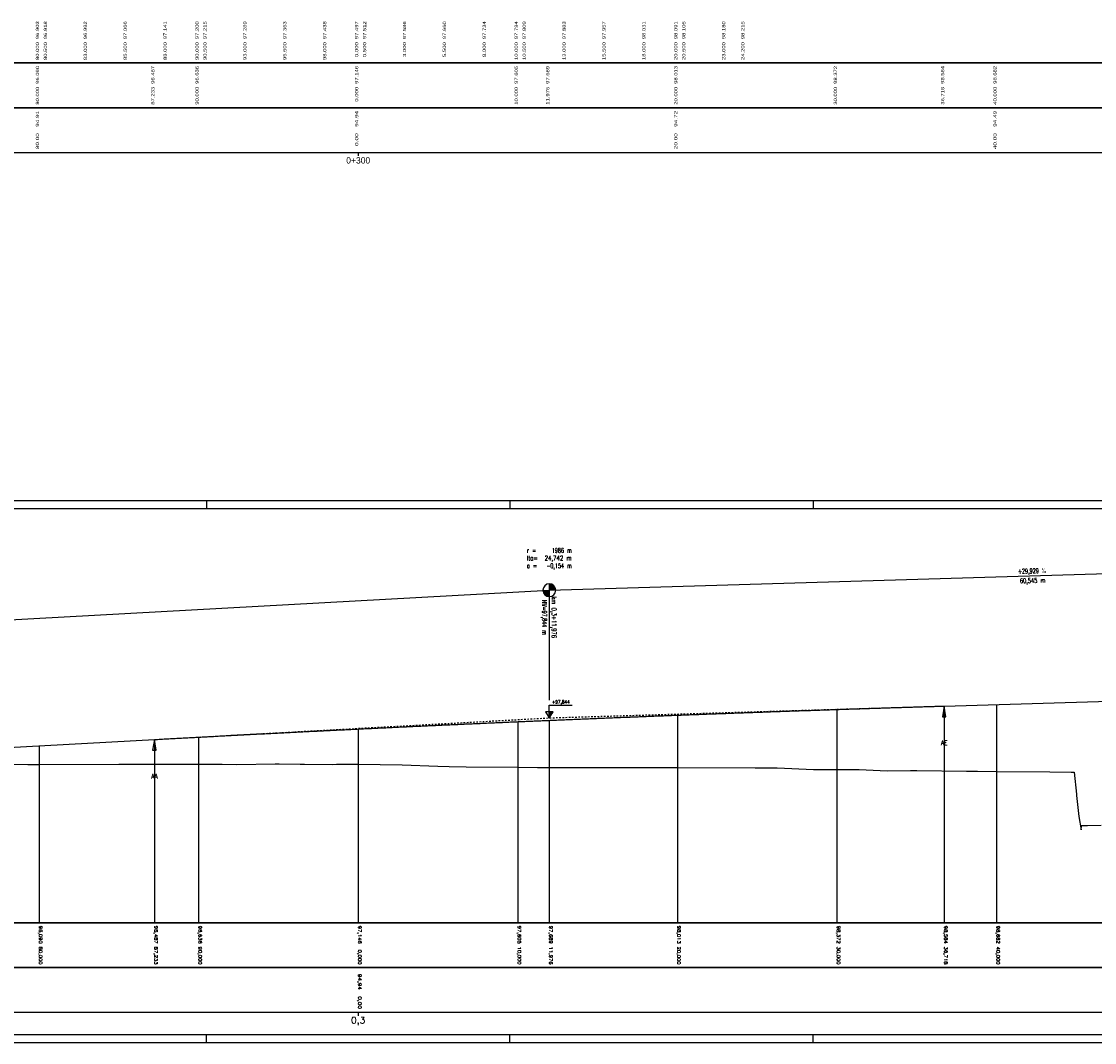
# Model space of a CAD drawing. Header units: metres. Extents: x 3458045 to 3462392, y 5482308 to 5484762.
# Tile 322 of 458: x 3460282 to 3460349, y 5484166 to 5484230. Entities that reach past the tile are written whole.
import ezdxf
from ezdxf.enums import TextEntityAlignment as Align

# ---------------------------------------------------------------- set-up
doc = ezdxf.new("R2010")
doc.units = ezdxf.units.M
doc.linetypes.add('LT30003', pattern=[0.2, 0.1, -0.1])
doc.layers.get('0').update_dxf_attribs({"linetype": 'CONTINUOUS'})
doc.styles.get("Standard").update_dxf_attribs({"font": 'txt.shx'})
doc.styles.add('TS001', font='Card001.shx', dxfattribs={"height": 0.2})

# ---------------------------------------------------------------- blocks, each defined once
blk = doc.blocks.new('SYMB155')
at = {"color": 0, "linetype": 'ByBlock'}
for p, q in [((0, 0), (0, -2.4)), ((0, -0.02), (0, -0.02)), ((0, -0.04), (0.01, -0.04)), ((0, -0.06), (0.01, -0.06)), ((0, -0.08), (0.01, -0.08)), ((0, -0.1), (0.02, -0.1)), ((0, -0.12), (0.02, -0.12)), ((0, -0.14), (0.02, -0.14)), ((0, -0.16), (0.03, -0.16)), ((0, -0.18), (0.03, -0.18)), ((0, -0.2), (0.03, -0.2)), ((0, -0.22), (0.04, -0.22)), ((0, -0.24), (0.04, -0.24)), ((0, -0.26), (0.04, -0.26)), ((0, -0.28), (0.05, -0.28)), ((0, -0.3), (0.05, -0.3)), ((0, -0.32), (0.05, -0.32)), ((0, -0.34), (0.06, -0.34)), ((0, -0.36), (0.06, -0.36)), ((0, -0.38), (0.06, -0.38)), ((0, -0.4), (0.07, -0.4)), ((0, -0.42), (0.07, -0.42)), ((0, -0.44), (0.07, -0.44)), ((0, -0.46), (0.08, -0.46)), ((0, -0.48), (0.08, -0.48)), ((0, -0.5), (0.09, -0.5)), ((0, -0.52), (0.09, -0.52)), ((0, -0.54), (0.09, -0.54)), ((0, -0.56), (0.1, -0.56)), ((0, -0.58), (0.1, -0.58)), ((0, -0.6), (0.1, -0.6)), ((0, -0.62), (0.11, -0.62)), ((0, -0.64), (0.11, -0.64)), ((0, -0.66), (0.11, -0.66)), ((0, -0.68), (0.12, -0.68)), ((0, -0.7), (0.12, -0.7)), ((0, -0.72), (0.12, -0.72)), ((0, -0.74), (0.13, -0.74)), ((0, -0.76), (0.13, -0.76)), ((0, -0.78), (0.13, -0.78)), ((0, -0.8), (0.14, -0.8)), ((0, -0.82), (0.14, -0.82)), ((0, -0.84), (0.14, -0.84)), ((0, -0.86), (0.15, -0.86)), ((0, -0.88), (0.15, -0.88)), ((0, -0.9), (0.15, -0.9)), ((0, -0.92), (0.16, -0.92)), ((0, -0.94), (0.16, -0.94)), ((0, -0.96), (0.16, -0.96)), ((0, -0.98), (0.17, -0.98))]:
    blk.add_line(p, q, dxfattribs=at)
at = {"color": 0, "linetype": 'ByBlock', "flags": 128}
blk.add_lwpolyline([(0.17, -1), (0, 0), (-0.17, -1), (0.17, -1)], close=True, dxfattribs=at)
blk = doc.blocks.new('SYMB156')
at = {"color": 0, "linetype": 'ByBlock'}
for p, q in [((0, 0), (0, -2.4)), ((-0.17, -0.98), (0, -0.98)), ((-0.16, -0.92), (0, -0.92)), ((-0.16, -0.94), (0, -0.94)), ((-0.16, -0.96), (0, -0.96)), ((-0.15, -0.86), (0, -0.86)), ((-0.15, -0.88), (0, -0.88)), ((-0.15, -0.9), (0, -0.9)), ((-0.14, -0.8), (0, -0.8)), ((-0.14, -0.82), (0, -0.82)), ((-0.14, -0.84), (0, -0.84)), ((-0.13, -0.74), (0, -0.74)), ((-0.13, -0.76), (0, -0.76)), ((-0.13, -0.78), (0, -0.78)), ((-0.12, -0.68), (0, -0.68)), ((-0.12, -0.7), (0, -0.7)), ((-0.12, -0.72), (0, -0.72)), ((-0.11, -0.62), (0, -0.62)), ((-0.11, -0.64), (0, -0.64)), ((-0.11, -0.66), (0, -0.66)), ((-0.1, -0.56), (0, -0.56)), ((-0.1, -0.58), (0, -0.58)), ((-0.1, -0.6), (0, -0.6)), ((-0.09, -0.5), (0, -0.5)), ((-0.09, -0.52), (0, -0.52)), ((-0.09, -0.54), (0, -0.54)), ((-0.08, -0.46), (0, -0.46)), ((-0.08, -0.48), (0, -0.48)), ((-0.07, -0.4), (0, -0.4)), ((-0.07, -0.42), (0, -0.42)), ((-0.07, -0.44), (0, -0.44)), ((-0.06, -0.34), (0, -0.34)), ((-0.06, -0.36), (0, -0.36)), ((-0.06, -0.38), (0, -0.38)), ((-0.05, -0.28), (0, -0.28)), ((-0.05, -0.3), (0, -0.3)), ((-0.05, -0.32), (0, -0.32)), ((-0.04, -0.22), (0, -0.22)), ((-0.04, -0.24), (0, -0.24)), ((-0.04, -0.26), (0, -0.26)), ((-0.03, -0.16), (0, -0.16)), ((-0.03, -0.18), (0, -0.18)), ((-0.03, -0.2), (0, -0.2)), ((-0.02, -0.1), (0, -0.1)), ((-0.02, -0.12), (0, -0.12)), ((-0.02, -0.14), (0, -0.14)), ((-0.01, -0.04), (0, -0.04)), ((-0.01, -0.06), (0, -0.06)), ((-0.01, -0.08), (0, -0.08)), ((0, -0.02), (0, -0.02))]:
    blk.add_line(p, q, dxfattribs=at)
at = {"color": 0, "linetype": 'ByBlock', "flags": 128}
blk.add_lwpolyline([(0.17, -1), (0, 0), (-0.17, -1), (0.17, -1)], close=True, dxfattribs=at)
blk = doc.blocks.new('SYMB53')
at = {"color": 0, "linetype": 'ByBlock'}
for p, q in [((0, 0), (0.75, 0)), ((0.1, 0), (0.1, -0.07)), ((0.15, 0), (0.15, -0.1)), ((0.2, 0), (0.2, -0.13)), ((0.25, 0), (0.25, -0.17)), ((0.3, 0), (0.3, -0.2)), ((0.4, 0), (0.4, -0.27)), ((0.5, 0), (0.5, -0.33)), ((0.55, 0), (0.55, -0.37)), ((0.6, 0), (0.6, -0.4)), ((0.65, 0), (0.65, -0.43)), ((0.05, 0), (0.05, -0.03)), ((0.35, 0), (0.35, -0.23)), ((0.45, 0), (0.45, -0.3)), ((0.7, 0), (0.7, -0.47))]:
    blk.add_line(p, q, dxfattribs=at)
at = {"color": 0, "linetype": 'ByBlock', "flags": 128}
blk.add_lwpolyline([(0.75, 0.5), (0, 0), (0.75, -0.5), (0.75, 0.5)], close=True, dxfattribs=at)

msp = doc.modelspace()

# ---------------------------------------------------------------- hatches: boundary and pattern name
at = {"linetype": 'Continuous'}
for points in [[(3460315.0336, 5484193.719), (3460315.0291, 5484193.719), (3460315.0246, 5484193.7191), (3460315.0201, 5484193.7192), (3460315.0157, 5484193.7194), (3460315.0112, 5484193.7196), (3460315.0067, 5484193.7199), (3460315.0023, 5484193.7202), (3460314.9978, 5484193.7206), (3460314.9934, 5484193.721), (3460314.9889, 5484193.7215), (3460314.9845, 5484193.722), (3460314.9801, 5484193.7226), (3460314.9756, 5484193.7232), (3460314.9712, 5484193.7239), (3460314.9668, 5484193.7246), (3460314.9624, 5484193.7254), (3460314.958, 5484193.7262), (3460314.9536, 5484193.727), (3460314.9492, 5484193.728), (3460314.9449, 5484193.7289), (3460314.9405, 5484193.7299), (3460314.9362, 5484193.731), (3460314.9318, 5484193.7321), (3460314.9275, 5484193.7333), (3460314.9232, 5484193.7345), (3460314.9189, 5484193.7357), (3460314.9146, 5484193.7371), (3460314.9104, 5484193.7384), (3460314.9061, 5484193.7398), (3460314.9019, 5484193.7413), (3460314.8977, 5484193.7428), (3460314.8935, 5484193.7443), (3460314.8893, 5484193.7459), (3460314.8851, 5484193.7475), (3460314.881, 5484193.7492), (3460314.8769, 5484193.7509), (3460314.8728, 5484193.7527), (3460314.8687, 5484193.7545), (3460314.8646, 5484193.7564), (3460314.8606, 5484193.7583), (3460314.8566, 5484193.7603), (3460314.8526, 5484193.7623), (3460314.8486, 5484193.7643), (3460314.8446, 5484193.7664), (3460314.8407, 5484193.7685), (3460314.8368, 5484193.7707), (3460314.8329, 5484193.7729), (3460314.829, 5484193.7752), (3460314.8252, 5484193.7775), (3460314.8214, 5484193.7799), (3460314.8176, 5484193.7822), (3460314.8139, 5484193.7847), (3460314.8102, 5484193.7872), (3460314.8065, 5484193.7897), (3460314.8028, 5484193.7922), (3460314.7992, 5484193.7948), (3460314.7956, 5484193.7975), (3460314.792, 5484193.8002), (3460314.7884, 5484193.8029), (3460314.7849, 5484193.8056), (3460314.7814, 5484193.8084), (3460314.778, 5484193.8113), (3460314.7745, 5484193.8142), (3460314.7711, 5484193.8171), (3460314.7678, 5484193.82), (3460314.7645, 5484193.823), (3460314.7612, 5484193.826), (3460314.7579, 5484193.8291), (3460314.7547, 5484193.8322), (3460314.7515, 5484193.8353), (3460314.7483, 5484193.8385), (3460314.7452, 5484193.8417), (3460314.7421, 5484193.845), (3460314.7391, 5484193.8482), (3460314.7361, 5484193.8515), (3460314.7331, 5484193.8549), (3460314.7302, 5484193.8583), (3460314.7273, 5484193.8617), (3460314.7244, 5484193.8651), (3460314.7216, 5484193.8686), (3460314.7188, 5484193.8721), (3460314.7161, 5484193.8756), (3460314.7134, 5484193.8792), (3460314.7107, 5484193.8828), (3460314.7081, 5484193.8864), (3460314.7055, 5484193.8901), (3460314.703, 5484193.8937), (3460314.7005, 5484193.8974), (3460314.698, 5484193.9012), (3460314.6956, 5484193.9049), (3460314.6933, 5484193.9087), (3460314.6909, 5484193.9126), (3460314.6886, 5484193.9164), (3460314.6864, 5484193.9203), (3460314.6842, 5484193.9242), (3460314.682, 5484193.9281), (3460314.6799, 5484193.932), (3460314.6779, 5484193.936), (3460314.6758, 5484193.94), (3460314.6739, 5484193.944), (3460314.6719, 5484193.948), (3460314.67, 5484193.9521), (3460314.6682, 5484193.9561), (3460314.6664, 5484193.9602), (3460314.6646, 5484193.9644), (3460314.6629, 5484193.9685), (3460314.6613, 5484193.9726), (3460314.6597, 5484193.9768), (3460314.6581, 5484193.981), (3460314.6566, 5484193.9852), (3460314.6551, 5484193.9894), (3460314.6537, 5484193.9937), (3460314.6523, 5484193.9979), (3460314.651, 5484194.0022), (3460314.6497, 5484194.0065), (3460314.6485, 5484194.0108), (3460314.6473, 5484194.0151), (3460314.6461, 5484194.0194), (3460314.6451, 5484194.0238), (3460314.644, 5484194.0281), (3460314.643, 5484194.0325), (3460314.6421, 5484194.0368), (3460314.6412, 5484194.0412), (3460314.6403, 5484194.0456), (3460314.6395, 5484194.05), (3460314.6388, 5484194.0544), (3460314.6381, 5484194.0588), (3460314.6375, 5484194.0633), (3460314.6369, 5484194.0677), (3460314.6363, 5484194.0721), (3460314.6358, 5484194.0766), (3460314.6354, 5484194.081), (3460314.635, 5484194.0855), (3460314.6346, 5484194.0899), (3460314.6343, 5484194.0944), (3460314.6342, 5484194.0971), (3460315.0336, 5484194.119)], [(3460315.4331, 5484194.1391), (3460315.4328, 5484194.1435), (3460315.4325, 5484194.148), (3460315.4322, 5484194.1525), (3460315.4318, 5484194.1569), (3460315.4313, 5484194.1614), (3460315.4308, 5484194.1658), (3460315.4303, 5484194.1702), (3460315.4297, 5484194.1747), (3460315.429, 5484194.1791), (3460315.4283, 5484194.1835), (3460315.4276, 5484194.1879), (3460315.4268, 5484194.1923), (3460315.4259, 5484194.1967), (3460315.425, 5484194.2011), (3460315.4241, 5484194.2055), (3460315.4231, 5484194.2098), (3460315.4221, 5484194.2142), (3460315.421, 5484194.2185), (3460315.4198, 5484194.2228), (3460315.4186, 5484194.2272), (3460315.4174, 5484194.2315), (3460315.4161, 5484194.2357), (3460315.4148, 5484194.24), (3460315.4134, 5484194.2443), (3460315.412, 5484194.2485), (3460315.4105, 5484194.2527), (3460315.409, 5484194.2569), (3460315.4074, 5484194.2611), (3460315.4058, 5484194.2653), (3460315.4042, 5484194.2694), (3460315.4025, 5484194.2736), (3460315.4007, 5484194.2777), (3460315.3989, 5484194.2818), (3460315.3971, 5484194.2859), (3460315.3952, 5484194.2899), (3460315.3933, 5484194.2939), (3460315.3913, 5484194.298), (3460315.3893, 5484194.3019), (3460315.3872, 5484194.3059), (3460315.3851, 5484194.3099), (3460315.3829, 5484194.3138), (3460315.3807, 5484194.3177), (3460315.3785, 5484194.3215), (3460315.3762, 5484194.3254), (3460315.3739, 5484194.3292), (3460315.3715, 5484194.333), (3460315.3691, 5484194.3368), (3460315.3666, 5484194.3405), (3460315.3641, 5484194.3442), (3460315.3616, 5484194.3479), (3460315.359, 5484194.3515), (3460315.3564, 5484194.3552), (3460315.3537, 5484194.3588), (3460315.351, 5484194.3623), (3460315.3483, 5484194.3659), (3460315.3455, 5484194.3694), (3460315.3427, 5484194.3728), (3460315.3398, 5484194.3763), (3460315.3369, 5484194.3797), (3460315.334, 5484194.383), (3460315.331, 5484194.3864), (3460315.328, 5484194.3897), (3460315.325, 5484194.393), (3460315.3219, 5484194.3962), (3460315.3188, 5484194.3994), (3460315.3156, 5484194.4026), (3460315.3124, 5484194.4057), (3460315.3092, 5484194.4088), (3460315.3059, 5484194.4119), (3460315.3027, 5484194.4149), (3460315.2993, 5484194.4179), (3460315.296, 5484194.4209), (3460315.2926, 5484194.4238), (3460315.2892, 5484194.4267), (3460315.2857, 5484194.4295), (3460315.2822, 5484194.4323), (3460315.2787, 5484194.4351), (3460315.2751, 5484194.4378), (3460315.2716, 5484194.4405), (3460315.268, 5484194.4431), (3460315.2643, 5484194.4457), (3460315.2606, 5484194.4483), (3460315.2569, 5484194.4508), (3460315.2532, 5484194.4532), (3460315.2495, 5484194.4557), (3460315.2457, 5484194.4581), (3460315.2419, 5484194.4604), (3460315.2381, 5484194.4627), (3460315.2342, 5484194.465), (3460315.2303, 5484194.4672), (3460315.2264, 5484194.4694), (3460315.2225, 5484194.4715), (3460315.2185, 5484194.4736), (3460315.2146, 5484194.4757), (3460315.2106, 5484194.4777), (3460315.2065, 5484194.4796), (3460315.2025, 5484194.4815), (3460315.1984, 5484194.4834), (3460315.1943, 5484194.4852), (3460315.1902, 5484194.487), (3460315.1861, 5484194.4887), (3460315.182, 5484194.4904), (3460315.1778, 5484194.492), (3460315.1736, 5484194.4936), (3460315.1694, 5484194.4952), (3460315.1652, 5484194.4967), (3460315.161, 5484194.4981), (3460315.1567, 5484194.4995), (3460315.1525, 5484194.5009), (3460315.1482, 5484194.5022), (3460315.1439, 5484194.5034), (3460315.1396, 5484194.5047), (3460315.1353, 5484194.5058), (3460315.131, 5484194.5069), (3460315.1266, 5484194.508), (3460315.1223, 5484194.509), (3460315.1179, 5484194.51), (3460315.1135, 5484194.5109), (3460315.1091, 5484194.5118), (3460315.1047, 5484194.5126), (3460315.1003, 5484194.5134), (3460315.0959, 5484194.5141), (3460315.0915, 5484194.5147), (3460315.0871, 5484194.5154), (3460315.0826, 5484194.5159), (3460315.0782, 5484194.5165), (3460315.0737, 5484194.5169), (3460315.0693, 5484194.5174), (3460315.0648, 5484194.5177), (3460315.0604, 5484194.5181), (3460315.0559, 5484194.5183), (3460315.0514, 5484194.5186), (3460315.047, 5484194.5187), (3460315.0425, 5484194.5189), (3460315.038, 5484194.5189), (3460315.0336, 5484194.519), (3460315.0336, 5484194.119), (3460315.4334, 5484194.1309), (3460315.4333, 5484194.1346)]]:
    msp.add_hatch(color=2, dxfattribs=at).paths.add_polyline_path(points)

# ---------------------------------------------------------------- linework, layer by layer
at = {"color": 2}
for p, q in [((3459994.0579, 5484227.1525), (3460844.0579, 5484227.1525)), ((3460844.0579, 5484227.1525), (3459994.0579, 5484227.1525)), ((3459994.0579, 5484224.3525), (3460844.0579, 5484224.3525)), ((3460844.0579, 5484224.3525), (3459994.0579, 5484224.3525)), ((3459994.0579, 5484221.5525), (3460844.0579, 5484221.5525)), ((3460303.0579, 5484221.5525), (3460303.0579, 5484221.3325)), ((3460315.0336, 5484194.119), (3460375.5786, 5484195.931)), ((3460179.0334, 5484186.6608), (3460315.0336, 5484194.119)), ((3460315.0336, 5484194.519), (3460315.0336, 5484187.219)), ((3459994.0579, 5484173.2754), (3460844.0579, 5484173.2754)), ((3460844.0579, 5484173.2754), (3459994.0579, 5484173.2754)), ((3459994.0579, 5484170.4754), (3460844.0579, 5484170.4754)), ((3460844.0579, 5484170.4754), (3459994.0579, 5484170.4754)), ((3459994.0579, 5484167.6754), (3460844.0579, 5484167.6754)), ((3460303.0579, 5484167.6754), (3460303.0579, 5484167.4554))]:
    msp.add_line(p, q, dxfattribs=at)
at = {"color": 4}
for p, q in [((3460293.5579, 5484199.721), (3460293.5579, 5484199.221)), ((3460312.5579, 5484199.721), (3460312.5579, 5484199.221)), ((3460331.5579, 5484199.721), (3460331.5579, 5484199.221)), ((3460293.5579, 5484165.7754), (3460293.5579, 5484166.2754)), ((3460312.5579, 5484165.7754), (3460312.5579, 5484166.2754)), ((3460331.5579, 5484165.7754), (3460331.5579, 5484166.2754))]:
    msp.add_line(p, q, dxfattribs=at)
for p, q in [((3460339.7757, 5484186.8595), (3460339.7757, 5484173.2754)), ((3460343.0579, 5484186.9577), (3460343.0579, 5484173.2754)), ((3460323.0579, 5484186.2888), (3460323.0579, 5484173.2754)), ((3460333.0579, 5484186.6471), (3460333.0579, 5484173.2754)), ((3460303.0579, 5484185.4212), (3460303.0579, 5484173.2754)), ((3460313.0579, 5484185.8802), (3460313.0579, 5484173.2754)), ((3460315.0336, 5484185.9649), (3460315.0336, 5484173.2754)), ((3460290.2914, 5484184.7621), (3460290.2914, 5484173.2754)), ((3460293.0579, 5484184.9119), (3460293.0579, 5484173.2754)), ((3460283.0579, 5484184.3655), (3460283.0579, 5484173.2754))]:
    msp.add_line(p, q)
at = {"color": 4, "flags": 128}
msp.add_lwpolyline([(3459991.5579, 5484165.7754), (3460863.5579, 5484165.7754), (3460863.5579, 5484199.721), (3459991.5579, 5484199.721), (3459991.5579, 5484165.7754)], close=True, dxfattribs=at)
at = {"color": 6, "flags": 128}
msp.add_lwpolyline([(3459993.5579, 5484166.2754), (3460863.0579, 5484166.2754), (3460863.0579, 5484199.221), (3459993.5579, 5484199.221), (3459993.5579, 5484166.2754)], close=True, dxfattribs=at)
at = {"color": 40, "flags": 128}
msp.add_lwpolyline([(3460237.5964, 5484181.8724), (3460290.2914, 5484184.7621), (3460290.3914, 5484184.7676), (3460290.4914, 5484184.7731), (3460290.5914, 5484184.7786), (3460290.6914, 5484184.784), (3460290.7914, 5484184.7895), (3460290.8914, 5484184.7949), (3460290.9914, 5484184.8004), (3460291.0914, 5484184.8058), (3460291.1914, 5484184.8113), (3460291.2914, 5484184.8167), (3460291.3914, 5484184.8221), (3460291.4914, 5484184.8276), (3460291.5914, 5484184.833), (3460291.6914, 5484184.8384), (3460291.7914, 5484184.8438), (3460291.8914, 5484184.8492), (3460291.9914, 5484184.8546), (3460292.0914, 5484184.86), (3460292.1914, 5484184.8654), (3460292.2914, 5484184.8708), (3460292.3914, 5484184.8762), (3460292.4914, 5484184.8816), (3460292.5914, 5484184.8869), (3460292.6914, 5484184.8923), (3460292.7914, 5484184.8977), (3460292.8914, 5484184.903), (3460292.9914, 5484184.9084), (3460293.0914, 5484184.9137), (3460293.1914, 5484184.919), (3460293.2914, 5484184.9244), (3460293.3914, 5484184.9297), (3460293.4914, 5484184.935), (3460293.5914, 5484184.9404), (3460293.6914, 5484184.9457), (3460293.7914, 5484184.951), (3460293.8914, 5484184.9563), (3460293.9914, 5484184.9616), (3460294.0914, 5484184.9669), (3460294.1914, 5484184.9722), (3460294.2914, 5484184.9775), (3460294.3914, 5484184.9827), (3460294.4914, 5484184.988), (3460294.5914, 5484184.9933), (3460294.6914, 5484184.9986), (3460294.7914, 5484185.0038), (3460294.8914, 5484185.0091), (3460294.9914, 5484185.0143), (3460295.0914, 5484185.0196), (3460295.1914, 5484185.0248), (3460295.2914, 5484185.03), (3460295.3914, 5484185.0353), (3460295.4914, 5484185.0405), (3460295.5914, 5484185.0457), (3460295.6914, 5484185.0509), (3460295.7914, 5484185.0561), (3460295.8914, 5484185.0613), (3460295.9914, 5484185.0665), (3460296.0914, 5484185.0717), (3460296.1914, 5484185.0769), (3460296.2914, 5484185.0821), (3460296.3914, 5484185.0873), (3460296.4914, 5484185.0925), (3460296.5914, 5484185.0976), (3460296.6914, 5484185.1028), (3460296.7914, 5484185.108), (3460296.8914, 5484185.1131), (3460296.9914, 5484185.1183), (3460297.0914, 5484185.1234), (3460297.1914, 5484185.1285), (3460297.2914, 5484185.1337), (3460297.3914, 5484185.1388), (3460297.4914, 5484185.1439), (3460297.5914, 5484185.149), (3460297.6914, 5484185.1542), (3460297.7914, 5484185.1593), (3460297.8914, 5484185.1644), (3460297.9914, 5484185.1695), (3460298.0914, 5484185.1746), (3460298.1914, 5484185.1797), (3460298.2914, 5484185.1847), (3460298.3914, 5484185.1898), (3460298.4914, 5484185.1949), (3460298.5914, 5484185.2), (3460298.6914, 5484185.205), (3460298.7914, 5484185.2101), (3460298.8914, 5484185.2151), (3460298.9914, 5484185.2202), (3460299.0914, 5484185.2252), (3460299.1914, 5484185.2303), (3460299.2914, 5484185.2353), (3460299.3914, 5484185.2403), (3460299.4914, 5484185.2453), (3460299.5914, 5484185.2504), (3460299.6914, 5484185.2554), (3460299.7914, 5484185.2604), (3460299.8914, 5484185.2654), (3460299.9914, 5484185.2704), (3460300.0914, 5484185.2754), (3460300.1914, 5484185.2804), (3460300.2914, 5484185.2854), (3460300.3914, 5484185.2903), (3460300.4914, 5484185.2953), (3460300.5914, 5484185.3003), (3460300.6914, 5484185.3052), (3460300.7914, 5484185.3102), (3460300.8914, 5484185.3151), (3460300.9914, 5484185.3201), (3460301.0914, 5484185.325), (3460301.1914, 5484185.33), (3460301.2914, 5484185.3349), (3460301.3914, 5484185.3398), (3460301.4914, 5484185.3448), (3460301.5914, 5484185.3497), (3460301.6914, 5484185.3546), (3460301.7914, 5484185.3595), (3460301.8914, 5484185.3644), (3460301.9914, 5484185.3693), (3460302.0914, 5484185.3742), (3460302.1914, 5484185.3791), (3460302.2914, 5484185.384), (3460302.3914, 5484185.3888), (3460302.4914, 5484185.3937), (3460302.5914, 5484185.3986), (3460302.6914, 5484185.4034), (3460302.7914, 5484185.4083), (3460302.8914, 5484185.4131), (3460302.9914, 5484185.418), (3460303.0914, 5484185.4228), (3460303.1914, 5484185.4277), (3460303.2914, 5484185.4325), (3460303.3914, 5484185.4373), (3460303.4914, 5484185.4422), (3460303.5914, 5484185.447), (3460303.6914, 5484185.4518), (3460303.7914, 5484185.4566), (3460303.8914, 5484185.4614), (3460303.9914, 5484185.4662), (3460304.0914, 5484185.471), (3460304.1914, 5484185.4758), (3460304.2914, 5484185.4805), (3460304.3914, 5484185.4853), (3460304.4914, 5484185.4901), (3460304.5914, 5484185.4949), (3460304.6914, 5484185.4996), (3460304.7914, 5484185.5044), (3460304.8914, 5484185.5091), (3460304.9914, 5484185.5139), (3460305.0914, 5484185.5186), (3460305.1914, 5484185.5234), (3460305.2914, 5484185.5281), (3460305.3914, 5484185.5328), (3460305.4914, 5484185.5375), (3460305.5914, 5484185.5422), (3460305.6914, 5484185.547), (3460305.7914, 5484185.5517), (3460305.8914, 5484185.5564), (3460305.9914, 5484185.5611), (3460306.0914, 5484185.5658), (3460306.1914, 5484185.5704), (3460306.2914, 5484185.5751), (3460306.3914, 5484185.5798), (3460306.4914, 5484185.5845), (3460306.5914, 5484185.5891), (3460306.6914, 5484185.5938), (3460306.7914, 5484185.5985), (3460306.8914, 5484185.6031), (3460306.9914, 5484185.6077), (3460307.0914, 5484185.6124), (3460307.1914, 5484185.617), (3460307.2914, 5484185.6217), (3460307.3914, 5484185.6263), (3460307.4914, 5484185.6309), (3460307.5914, 5484185.6355), (3460307.6914, 5484185.6401), (3460307.7914, 5484185.6447), (3460307.8914, 5484185.6493), (3460307.9914, 5484185.6539), (3460308.0914, 5484185.6585), (3460308.1914, 5484185.6631), (3460308.2914, 5484185.6677), (3460308.3914, 5484185.6723), (3460308.4914, 5484185.6768), (3460308.5914, 5484185.6814), (3460308.6914, 5484185.686), (3460308.7914, 5484185.6905), (3460308.8914, 5484185.6951), (3460308.9914, 5484185.6996), (3460309.0914, 5484185.7041), (3460309.1914, 5484185.7087), (3460309.2914, 5484185.7132), (3460309.3914, 5484185.7177), (3460309.4914, 5484185.7223), (3460309.5914, 5484185.7268), (3460309.6914, 5484185.7313), (3460309.7914, 5484185.7358), (3460309.8914, 5484185.7403), (3460309.9914, 5484185.7448), (3460310.0914, 5484185.7493), (3460310.1914, 5484185.7538), (3460310.2914, 5484185.7582), (3460310.3914, 5484185.7627), (3460310.4914, 5484185.7672), (3460310.5914, 5484185.7716), (3460310.6914, 5484185.7761), (3460310.7914, 5484185.7806), (3460310.8914, 5484185.785), (3460310.9914, 5484185.7895), (3460311.0914, 5484185.7939), (3460311.1914, 5484185.7983), (3460311.2914, 5484185.8028), (3460311.3914, 5484185.8072), (3460311.4914, 5484185.8116), (3460311.5914, 5484185.816), (3460311.6914, 5484185.8204), (3460311.7914, 5484185.8248), (3460311.8914, 5484185.8292), (3460311.9914, 5484185.8336), (3460312.0914, 5484185.838), (3460312.1914, 5484185.8424), (3460312.2914, 5484185.8468), (3460312.3914, 5484185.8511), (3460312.4914, 5484185.8555), (3460312.5914, 5484185.8599), (3460312.6914, 5484185.8642), (3460312.7914, 5484185.8686), (3460312.8914, 5484185.8729), (3460312.9914, 5484185.8773), (3460313.0914, 5484185.8816), (3460313.1914, 5484185.886), (3460313.2914, 5484185.8903), (3460313.3914, 5484185.8946), (3460313.4914, 5484185.8989), (3460313.5914, 5484185.9032), (3460313.6914, 5484185.9075), (3460313.7914, 5484185.9118), (3460313.8914, 5484185.9161), (3460313.9914, 5484185.9204), (3460314.0914, 5484185.9247), (3460314.1914, 5484185.929), (3460314.2914, 5484185.9333), (3460314.3914, 5484185.9376), (3460314.4914, 5484185.9418), (3460314.5914, 5484185.9461), (3460314.6914, 5484185.9504), (3460314.7914, 5484185.9546), (3460314.8914, 5484185.9589), (3460314.9914, 5484185.9631), (3460315.0914, 5484185.9673), (3460315.1914, 5484185.9716), (3460315.2914, 5484185.9758), (3460315.3914, 5484185.98), (3460315.4914, 5484185.9842), (3460315.5914, 5484185.9885), (3460315.6914, 5484185.9927), (3460315.7914, 5484185.9969), (3460315.8914, 5484186.0011), (3460315.9914, 5484186.0053), (3460316.0914, 5484186.0094), (3460316.1914, 5484186.0136), (3460316.2914, 5484186.0178), (3460316.3914, 5484186.022), (3460316.4914, 5484186.0261), (3460316.5914, 5484186.0303), (3460316.6914, 5484186.0345), (3460316.7914, 5484186.0386), (3460316.8914, 5484186.0428), (3460316.9914, 5484186.0469), (3460317.0914, 5484186.051), (3460317.1914, 5484186.0552), (3460317.2914, 5484186.0593), (3460317.3914, 5484186.0634), (3460317.4914, 5484186.0675), (3460317.5914, 5484186.0717), (3460317.6914, 5484186.0758), (3460317.7914, 5484186.0799), (3460317.8914, 5484186.084), (3460317.9914, 5484186.088), (3460318.0914, 5484186.0921), (3460318.1914, 5484186.0962), (3460318.2914, 5484186.1003), (3460318.3914, 5484186.1044), (3460318.4914, 5484186.1084), (3460318.5914, 5484186.1125), (3460318.6914, 5484186.1166), (3460318.7914, 5484186.1206), (3460318.8914, 5484186.1246), (3460318.9914, 5484186.1287), (3460319.0914, 5484186.1327), (3460319.1914, 5484186.1368), (3460319.2914, 5484186.1408), (3460319.3914, 5484186.1448), (3460319.4914, 5484186.1488), (3460319.5914, 5484186.1528), (3460319.6914, 5484186.1568), (3460319.7914, 5484186.1608), (3460319.8914, 5484186.1648), (3460319.9914, 5484186.1688), (3460320.0914, 5484186.1728), (3460320.1914, 5484186.1768), (3460320.2914, 5484186.1808), (3460320.3914, 5484186.1847), (3460320.4914, 5484186.1887), (3460320.5914, 5484186.1927), (3460320.6914, 5484186.1966), (3460320.7914, 5484186.2006), (3460320.8914, 5484186.2045), (3460320.9914, 5484186.2085), (3460321.0914, 5484186.2124), (3460321.1914, 5484186.2163), (3460321.2914, 5484186.2203), (3460321.3914, 5484186.2242), (3460321.4914, 5484186.2281), (3460321.5914, 5484186.232), (3460321.6914, 5484186.2359), (3460321.7914, 5484186.2398), (3460321.8914, 5484186.2437), (3460321.9914, 5484186.2476), (3460322.0914, 5484186.2515), (3460322.1914, 5484186.2554), (3460322.2914, 5484186.2592), (3460322.3914, 5484186.2631), (3460322.4914, 5484186.267), (3460322.5914, 5484186.2708), (3460322.6914, 5484186.2747), (3460322.7914, 5484186.2785), (3460322.8914, 5484186.2824), (3460322.9914, 5484186.2862), (3460323.0914, 5484186.2901), (3460323.1914, 5484186.2939), (3460323.2914, 5484186.2977), (3460323.3914, 5484186.3015), (3460323.4914, 5484186.3054), (3460323.5914, 5484186.3092), (3460323.6914, 5484186.313), (3460323.7914, 5484186.3168), (3460323.8914, 5484186.3206), (3460323.9914, 5484186.3244), (3460324.0914, 5484186.3281), (3460324.1914, 5484186.3319), (3460324.2914, 5484186.3357), (3460324.3914, 5484186.3395), (3460324.4914, 5484186.3432), (3460324.5914, 5484186.347), (3460324.6914, 5484186.3507), (3460324.7914, 5484186.3545), (3460324.8914, 5484186.3582), (3460324.9914, 5484186.362), (3460325.0914, 5484186.3657), (3460325.1914, 5484186.3694), (3460325.2914, 5484186.3732), (3460325.3914, 5484186.3769), (3460325.4914, 5484186.3806), (3460325.5914, 5484186.3843), (3460325.6914, 5484186.388), (3460325.7914, 5484186.3917), (3460325.8914, 5484186.3954), (3460325.9914, 5484186.3991), (3460326.0914, 5484186.4028), (3460326.1914, 5484186.4065), (3460326.2914, 5484186.4101), (3460326.3914, 5484186.4138), (3460326.4914, 5484186.4175), (3460326.5914, 5484186.4211), (3460326.6914, 5484186.4248), (3460326.7914, 5484186.4284), (3460326.8914, 5484186.4321), (3460326.9914, 5484186.4357), (3460327.0914, 5484186.4393), (3460327.1914, 5484186.443), (3460327.2914, 5484186.4466), (3460327.3914, 5484186.4502), (3460327.4914, 5484186.4538), (3460327.5914, 5484186.4574), (3460327.6914, 5484186.461), (3460327.7914, 5484186.4646), (3460327.8914, 5484186.4682), (3460327.9914, 5484186.4718), (3460328.0914, 5484186.4754), (3460328.1914, 5484186.479), (3460328.2914, 5484186.4826), (3460328.3914, 5484186.4861), (3460328.4914, 5484186.4897), (3460328.5914, 5484186.4933), (3460328.6914, 5484186.4968), (3460328.7914, 5484186.5004), (3460328.8914, 5484186.5039), (3460328.9914, 5484186.5074), (3460329.0914, 5484186.511), (3460329.1914, 5484186.5145), (3460329.2914, 5484186.518), (3460329.3914, 5484186.5215), (3460329.4914, 5484186.5251), (3460329.5914, 5484186.5286), (3460329.6914, 5484186.5321), (3460329.7914, 5484186.5356), (3460329.8914, 5484186.5391), (3460329.9914, 5484186.5425), (3460330.0914, 5484186.546), (3460330.1914, 5484186.5495), (3460330.2914, 5484186.553), (3460330.3914, 5484186.5564), (3460330.4914, 5484186.5599), (3460330.5914, 5484186.5634), (3460330.6914, 5484186.5668), (3460330.7914, 5484186.5703), (3460330.8914, 5484186.5737), (3460330.9914, 5484186.5771), (3460331.0914, 5484186.5806), (3460331.1914, 5484186.584), (3460331.2914, 5484186.5874), (3460331.3914, 5484186.5908), (3460331.4914, 5484186.5943), (3460331.5914, 5484186.5977), (3460331.6914, 5484186.6011), (3460331.7914, 5484186.6045), (3460331.8914, 5484186.6079), (3460331.9914, 5484186.6112), (3460332.0914, 5484186.6146), (3460332.1914, 5484186.618), (3460332.2914, 5484186.6214), (3460332.3914, 5484186.6247), (3460332.4914, 5484186.6281), (3460332.5914, 5484186.6315), (3460332.6914, 5484186.6348), (3460332.7914, 5484186.6382), (3460332.8914, 5484186.6415), (3460332.9914, 5484186.6448), (3460333.0914, 5484186.6482), (3460333.1914, 5484186.6515), (3460333.2914, 5484186.6548), (3460333.3914, 5484186.6581), (3460333.4914, 5484186.6614), (3460333.5914, 5484186.6648), (3460333.6914, 5484186.6681), (3460333.7914, 5484186.6714), (3460333.8914, 5484186.6746), (3460333.9914, 5484186.6779), (3460334.0914, 5484186.6812), (3460334.1914, 5484186.6845), (3460334.2914, 5484186.6878), (3460334.3914, 5484186.691), (3460334.4914, 5484186.6943), (3460334.5914, 5484186.6975), (3460334.6914, 5484186.7008), (3460334.7914, 5484186.704), (3460334.8914, 5484186.7073), (3460334.9914, 5484186.7105), (3460335.0914, 5484186.7138), (3460335.1914, 5484186.717), (3460335.2914, 5484186.7202), (3460335.3914, 5484186.7234), (3460335.4914, 5484186.7266), (3460335.5914, 5484186.7298), (3460335.6914, 5484186.733), (3460335.7914, 5484186.7362), (3460335.8914, 5484186.7394), (3460335.9914, 5484186.7426), (3460336.0914, 5484186.7458), (3460336.1914, 5484186.749), (3460336.2914, 5484186.7521), (3460336.3914, 5484186.7553), (3460336.4914, 5484186.7585), (3460336.5914, 5484186.7616), (3460336.6914, 5484186.7648), (3460336.7914, 5484186.7679), (3460336.8914, 5484186.7711), (3460336.9914, 5484186.7742), (3460337.0914, 5484186.7773), (3460337.1914, 5484186.7804), (3460337.2914, 5484186.7836), (3460337.3914, 5484186.7867), (3460337.4914, 5484186.7898), (3460337.5914, 5484186.7929), (3460337.6914, 5484186.796), (3460337.7914, 5484186.7991), (3460337.8914, 5484186.8022), (3460337.9914, 5484186.8053), (3460338.0914, 5484186.8083), (3460338.1914, 5484186.8114), (3460338.2914, 5484186.8145), (3460338.3914, 5484186.8176), (3460338.4914, 5484186.8206), (3460338.5914, 5484186.8237), (3460338.6914, 5484186.8267), (3460338.7914, 5484186.8298), (3460338.8914, 5484186.8328), (3460338.9914, 5484186.8358), (3460339.0914, 5484186.8389), (3460339.1914, 5484186.8419), (3460339.2914, 5484186.8449), (3460339.3914, 5484186.8479), (3460339.4914, 5484186.8509), (3460339.5914, 5484186.8539), (3460339.6914, 5484186.8569), (3460339.7757, 5484186.8595), (3460355.6575, 5484187.3348)], dxfattribs=at)
at = {"color": 2, "linetype": 'LT30003', "flags": 128}
msp.add_lwpolyline([(3460290.2914, 5484184.7621), (3460315.0336, 5484186.119), (3460339.7757, 5484186.8595)], dxfattribs=at)
at = {"color": 2, "flags": 128}
msp.add_lwpolyline([(3460315.0336, 5484186.119), (3460315.0336, 5484186.919), (3460316.4736, 5484186.919)], dxfattribs=at)
at = {"flags": 128}
msp.add_lwpolyline([(3460279.2521, 5484183.2221), (3460282.351, 5484183.1865), (3460283.0579, 5484183.1902), (3460288.0579, 5484183.2203), (3460288.5921, 5484183.2239), (3460293.0579, 5484183.2178), (3460294.5337, 5484183.2166), (3460295.4534, 5484183.1868), (3460297.85, 5484183.2389), (3460298.0579, 5484183.2385), (3460298.1064, 5484183.2384), (3460299.4239, 5484183.2081), (3460299.6833, 5484183.213), (3460301.429, 5484183.2025), (3460301.6911, 5484183.2086), (3460301.9523, 5484183.2166), (3460302.1808, 5484183.2252), (3460303.0579, 5484183.2144), (3460305.8193, 5484183.1811), (3460308.0579, 5484183.0976), (3460308.7585, 5484183.0715), (3460309.817, 5484183.0436), (3460313.0579, 5484183.0207), (3460314.3026, 5484183.0121), (3460318.0579, 5484183.0067), (3460323.0579, 5484183), (3460327.9339, 5484182.9941), (3460328.0579, 5484182.9926), (3460329.3196, 5484182.9777), (3460331.5868, 5484182.8917), (3460332.9508, 5484182.8833), (3460333.0579, 5484182.8829), (3460334.4511, 5484182.8777), (3460336.2042, 5484182.8082), (3460337.6628, 5484182.8197), (3460338.0579, 5484182.8153), (3460341.1675, 5484182.7804), (3460341.854, 5484182.7726), (3460343.0579, 5484182.7624), (3460346.3988, 5484182.7338), (3460347.74, 5484182.7244), (3460347.9151, 5484182.7222), (3460348.0579, 5484181.3353), (3460348.0654, 5484181.2622), (3460348.2125, 5484179.9476), (3460348.3677, 5484179.1037), (3460348.3778, 5484179.3648), (3460348.7528, 5484179.3769), (3460349.606, 5484179.3952)], dxfattribs=at)
at = {"color": 2}
for start, end in [(90, 270), (270, 90)]:
    msp.add_arc((3460315.0336, 5484194.119), 0.4, start, end, dxfattribs=at)

# ---------------------------------------------------------------- block references
at = {"color": 2, "xscale": 0.6666666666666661, "yscale": 0.6666666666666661, "zscale": 0.6666666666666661}
for name, p in [('SYMB156', (3460339.7757, 5484186.8595)), ('SYMB155', (3460290.2914, 5484184.7621))]:
    msp.add_blockref(name, p, dxfattribs=at)
at = {"color": 2, "xscale": 0.5, "yscale": 0.5, "zscale": 0.5, "rotation": 90}
msp.add_blockref('SYMB53', (3460315.0336, 5484186.119), dxfattribs=at)

# ---------------------------------------------------------------- texts
at = {"style": 'TS001'}
for s, width, p, p2 in [('96.903', 1.782857, (3460283.0579, 5484228.6458), (3460283.0579, 5484229.7658)), ('96.918', 1.915789, (3460283.5576, 5484228.6458), (3460283.5576, 5484229.7658)), ('96.992', 1.804959, (3460286.0576, 5484228.6458), (3460286.0576, 5484229.7658)), ('97.066', 1.693023, (3460288.5576, 5484228.6458), (3460288.5576, 5484229.7658)), ('97.141', 1.866667, (3460291.0576, 5484228.6458), (3460291.0576, 5484229.7658)), ('97.200', 1.648302, (3460293.0579, 5484228.6458), (3460293.0579, 5484229.7658)), ('97.215', 1.77561, (3460293.5576, 5484228.6458), (3460293.5576, 5484229.7658)), ('97.289', 1.70625, (3460296.0576, 5484228.6458), (3460296.0576, 5484229.7658)), ('97.363', 1.740239, (3460298.5576, 5484228.6458), (3460298.5576, 5484229.7658)), ('97.438', 1.686486, (3460301.0576, 5484228.6458), (3460301.0576, 5484229.7658)), ('97.497', 1.611808, (3460303.0579, 5484228.6458), (3460303.0579, 5484229.7658)), ('97.512', 1.790164, (3460303.5576, 5484228.6458), (3460303.5576, 5484229.7658)), ('97.586', 1.70625, (3460306.0576, 5484228.6458), (3460306.0576, 5484229.7658)), ('97.660', 1.693023, (3460308.5576, 5484228.6458), (3460308.5576, 5484229.7658)), ('97.734', 1.623792, (3460311.0576, 5484228.6458), (3460311.0576, 5484229.7658)), ('97.794', 1.623792, (3460313.0579, 5484228.6458), (3460313.0579, 5484229.7658)), ('97.809', 1.699611, (3460313.5576, 5484228.6458), (3460313.5576, 5484229.7658)), ('97.883', 1.726482, (3460316.0576, 5484228.6458), (3460316.0576, 5484229.7658)), ('97.957', 1.642105, (3460318.5576, 5484228.6458), (3460318.5576, 5484229.7658)), ('98.031', 1.874678, (3460321.0576, 5484228.6458), (3460321.0576, 5484229.7658)), ('98.091', 1.874678, (3460323.0579, 5484228.6458), (3460323.0579, 5484229.7658)), ('98.105', 1.843038, (3460323.5576, 5484228.6458), (3460323.5576, 5484229.7658)), ('98.180', 1.866667, (3460326.0576, 5484228.6458), (3460326.0576, 5484229.7658)), ('98.215', 1.850847, (3460327.2577, 5484228.6458), (3460327.2577, 5484229.7658)), ('80.000', 1.667176, (3460283.0579, 5484227.3391), (3460283.0579, 5484228.4591)), ('80.500', 1.68, (3460283.5576, 5484227.3391), (3460283.5576, 5484228.4591)), ('83.000', 1.70625, (3460286.0576, 5484227.3391), (3460286.0576, 5484228.4591)), ('85.500', 1.693023, (3460288.5576, 5484227.3391), (3460288.5576, 5484228.4591)), ('88.000', 1.693023, (3460291.0576, 5484227.3391), (3460291.0576, 5484228.4591)), ('90.000', 1.68, (3460293.0579, 5484227.3391), (3460293.0579, 5484228.4591)), ('90.500', 1.693023, (3460293.5576, 5484227.3391), (3460293.5576, 5484228.4591)), ('93.000', 1.719685, (3460296.0576, 5484227.3391), (3460296.0576, 5484228.4591)), ('95.500', 1.70625, (3460298.5576, 5484227.3391), (3460298.5576, 5484228.4591)), ('98.000', 1.70625, (3460301.0576, 5484227.3391), (3460301.0576, 5484228.4591)), ('0.000', 1.685185, (3460303.0579, 5484227.5258), (3460303.0579, 5484228.4591)), ('0.500', 1.700935, (3460303.5576, 5484227.5258), (3460303.5576, 5484228.4591)), ('3.000', 1.733333, (3460306.0576, 5484227.5258), (3460306.0576, 5484228.4591)), ('5.500', 1.716981, (3460308.5576, 5484227.5258), (3460308.5576, 5484228.4591)), ('8.000', 1.716981, (3460311.0576, 5484227.5258), (3460311.0576, 5484228.4591)), ('10.000', 1.76129, (3460313.0579, 5484227.3391), (3460313.0579, 5484228.4591)), ('10.500', 1.77561, (3460313.5576, 5484227.3391), (3460313.5576, 5484228.4591)), ('13.000', 1.804959, (3460316.0576, 5484227.3391), (3460316.0576, 5484228.4591)), ('15.500', 1.790164, (3460318.5576, 5484227.3391), (3460318.5576, 5484228.4591)), ('18.000', 1.790164, (3460321.0576, 5484227.3391), (3460321.0576, 5484228.4591)), ('20.000', 1.648302, (3460323.0579, 5484227.3391), (3460323.0579, 5484228.4591)), ('20.500', 1.660836, (3460323.5576, 5484227.3391), (3460323.5576, 5484228.4591)), ('23.000', 1.686486, (3460326.0576, 5484227.3391), (3460326.0576, 5484228.4591)), ('24.200', 1.635955, (3460327.2577, 5484227.3391), (3460327.2577, 5484228.4591)), ('96.090', 1.7472, (3460283.0579, 5484225.8458), (3460283.0579, 5484226.9658)), ('96.487', 1.660836, (3460290.2914, 5484225.8458), (3460290.2914, 5484226.9658)), ('96.636', 1.804959, (3460293.0579, 5484225.8458), (3460293.0579, 5484226.9658)), ('97.146', 1.768421, (3460303.0579, 5484225.8458), (3460303.0579, 5484226.9658)), ('97.605', 1.673563, (3460313.0579, 5484225.8458), (3460313.0579, 5484226.9658)), ('97.689', 1.726482, (3460315.0336, 5484225.8458), (3460315.0336, 5484226.9658)), ('98.013', 1.874678, (3460323.0579, 5484225.8458), (3460323.0579, 5484226.9658)), ('98.372', 1.719685, (3460333.0579, 5484225.8458), (3460333.0579, 5484226.9658)), ('98.584', 1.726482, (3460339.7757, 5484225.8458), (3460339.7757, 5484226.9658)), ('98.682', 1.77561, (3460343.0579, 5484225.8458), (3460343.0579, 5484226.9658)), ('80.000', 1.667176, (3460283.0579, 5484224.5391), (3460283.0579, 5484225.6591)), ('87.233', 1.70625, (3460290.2914, 5484224.5391), (3460290.2914, 5484225.6591)), ('90.000', 1.68, (3460293.0579, 5484224.5391), (3460293.0579, 5484225.6591)), ('0.000', 1.685185, (3460303.0579, 5484224.7258), (3460303.0579, 5484225.6591)), ('10.000', 1.76129, (3460313.0579, 5484224.5391), (3460313.0579, 5484225.6591)), ('11.976', 1.932743, (3460315.0336, 5484224.5391), (3460315.0336, 5484225.6591)), ('20.000', 1.648302, (3460323.0579, 5484224.5391), (3460323.0579, 5484225.6591)), ('30.000', 1.68, (3460333.0579, 5484224.5391), (3460333.0579, 5484225.6591)), ('36.718', 1.82, (3460339.7757, 5484224.5391), (3460339.7757, 5484225.6591)), ('40.000', 1.623792, (3460343.0579, 5484224.5391), (3460343.0579, 5484225.6591)), ('94.91', 2.052632, (3460283.0579, 5484223.1525), (3460283.0579, 5484224.1525)), ('94.94', 1.857143, (3460303.0579, 5484223.1525), (3460303.0579, 5484224.1525)), ('94.72', 1.797235, (3460323.0579, 5484223.1525), (3460323.0579, 5484224.1525)), ('94.49', 1.848341, (3460343.0579, 5484223.1525), (3460343.0579, 5484224.1525)), ('80.00', 1.839623, (3460283.0579, 5484221.7525), (3460283.0579, 5484222.7525)), ('0.00', 1.879518, (3460303.0579, 5484221.9525), (3460303.0579, 5484222.7525)), ('20.00', 1.813953, (3460323.0579, 5484221.7525), (3460323.0579, 5484222.7525)), ('40.00', 1.780822, (3460343.0579, 5484221.7525), (3460343.0579, 5484222.7525))]:
    msp.add_text(s, height=0.2, rotation=90, dxfattribs=dict(at, width=width)).set_placement(p, p2, align=Align.FIT)
at = {"color": 2, "style": 'TS001', "width": 1.260776}
msp.add_text('0+300', height=0.4, dxfattribs=at).set_placement((3460302.3079, 5484220.8525), (3460303.8079, 5484220.8525), align=Align.FIT)
at = {"color": 2}
for s, height, width, p, p2 in [('r =     1986 m', 0.3, 0.7, (3460313.6336, 5484196.459), (3460316.4336, 5484196.459)), ('lta=  24,742 m', 0.3, 0.736842, (3460313.6336, 5484195.979), (3460316.4336, 5484195.979)), ('a =   -0,154 m', 0.3, 0.736842, (3460313.6336, 5484195.499), (3460316.4336, 5484195.499)), ('+97,844', 0.2, 0.908108, (3460315.1936, 5484187.019), (3460316.3136, 5484187.019)), ('AE', 0.3, 0.8, (3460339.5757, 5484184.4095), (3460339.9757, 5484184.4095)), ('AA', 0.3, 0.8, (3460290.0914, 5484182.3121), (3460290.4914, 5484182.3121)), ('0,3', 0.4, 1.125, (3460302.6079, 5484166.9754), (3460303.5079, 5484166.9754))]:
    msp.add_text(s, height=height, dxfattribs=dict(at, width=width)).set_placement(p, p2, align=Align.FIT)
for s, rotation, width, p, p2 in [('+29,929 ‰', 1.713769, 0.75, (3460344.402, 5484195.148), (3460346.2012, 5484195.2018)), ('60,545 m', 1.713769, 0.761905, (3460344.5199, 5484194.5513), (3460346.1192, 5484194.5991)), ('NW=97,844 m', 270, 0.698413, (3460314.5836, 5484193.519), (3460314.5836, 5484191.319)), ('km 0,3+11,976', 270, 0.8, (3460315.1836, 5484193.719), (3460315.1836, 5484191.119))]:
    msp.add_text(s, height=0.3, rotation=rotation, dxfattribs=dict(at, width=width)).set_placement(p, p2, align=Align.FIT)
for s, width, p, p2 in [('96,090', 1.158621, (3460283.0579, 5484173.0888), (3460283.0579, 5484171.9688)), ('96,487', 1.083871, (3460290.2914, 5484173.0888), (3460290.2914, 5484171.9688)), ('96,636', 1.083871, (3460293.0579, 5484173.0888), (3460293.0579, 5484171.9688)), ('97,146', 1.158621, (3460303.0579, 5484173.0888), (3460303.0579, 5484171.9688)), ('97,605', 1.12, (3460313.0579, 5484173.0888), (3460313.0579, 5484171.9688)), ('97,689', 1.083871, (3460315.0336, 5484173.0888), (3460315.0336, 5484171.9688)), ('98,013', 1.2, (3460323.0579, 5484173.0888), (3460323.0579, 5484171.9688)), ('98,372', 1.083871, (3460333.0579, 5484173.0888), (3460333.0579, 5484171.9688)), ('98,584', 1.083871, (3460339.7757, 5484173.0888), (3460339.7757, 5484171.9688)), ('98,682', 1.083871, (3460343.0579, 5484173.0888), (3460343.0579, 5484171.9688)), ('80,000', 1.244444, (3460283.0579, 5484171.7821), (3460283.0579, 5484170.6621)), ('87,233', 1.083871, (3460290.2914, 5484171.7821), (3460290.2914, 5484170.6621)), ('90,000', 1.244444, (3460293.0579, 5484171.7821), (3460293.0579, 5484170.6621)), ('0,000', 1.333333, (3460303.0579, 5484171.5954), (3460303.0579, 5484170.6621)), ('10,000', 1.344, (3460313.0579, 5484171.7821), (3460313.0579, 5484170.6621)), ('11,976', 1.244444, (3460315.0336, 5484171.7821), (3460315.0336, 5484170.6621)), ('20,000', 1.244444, (3460323.0579, 5484171.7821), (3460323.0579, 5484170.6621)), ('30,000', 1.244444, (3460333.0579, 5484171.7821), (3460333.0579, 5484170.6621)), ('36,718', 1.158621, (3460339.7757, 5484171.7821), (3460339.7757, 5484170.6621)), ('40,000', 1.244444, (3460343.0579, 5484171.7821), (3460343.0579, 5484170.6621)), ('94,94', 1.2, (3460303.0579, 5484170.0754), (3460303.0579, 5484169.0754)), ('0,00', 1.5, (3460303.0579, 5484168.6754), (3460303.0579, 5484167.8754))]:
    msp.add_text(s, height=0.2, rotation=270, dxfattribs=dict(width=width)).set_placement(p, p2, align=Align.FIT)

doc.saveas('drawing.dxf')
